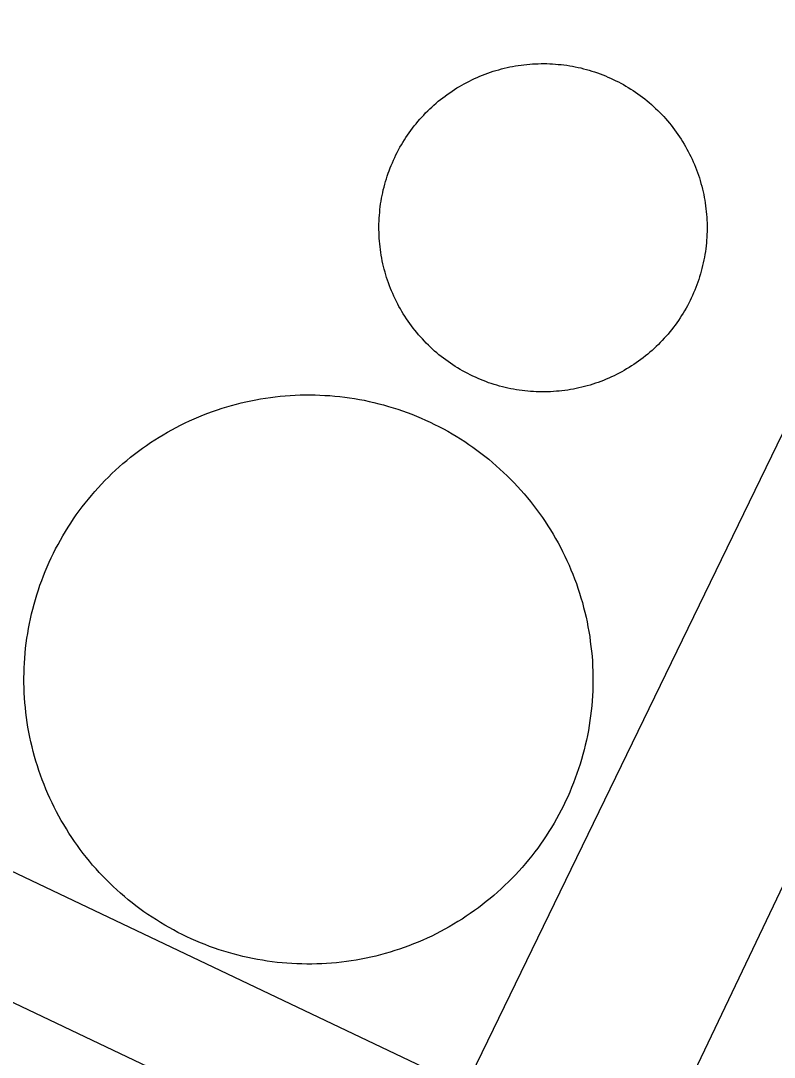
# Model space of a CAD drawing. Extents: x 3683613 to 3738215, y 469626 to 495384.
# Drawn here: x 3700492 to 3700572.3, y 477843.8 to 477954.2 of the extents above; entities that cross this region are included whole.
import ezdxf

# ---------------------------------------------------------------- set-up
doc = ezdxf.new("R2010")
doc.units = 0
doc.layers.add('V-DOMW-TANK', color=7, linetype='Continuous')
doc.layers.add('V-UTIL-LINE', color=7, linetype='Continuous')

msp = doc.modelspace()

# ---------------------------------------------------------------- linework, layer by layer
at = {"layer": 'V-DOMW-TANK'}
for points in [[(3700530.75, 477936.8), (3700530.84, 477937.09), (3700530.93, 477937.38), (3700531.02, 477937.68), (3700531.12, 477937.97), (3700531.22, 477938.25), (3700531.33, 477938.54), (3700531.44, 477938.82), (3700531.56, 477939.1), (3700531.69, 477939.38), (3700531.81, 477939.66), (3700531.95, 477939.93), (3700532.08, 477940.2), (3700532.23, 477940.48), (3700532.37, 477940.74), (3700532.53, 477941.01), (3700532.68, 477941.27), (3700532.84, 477941.53), (3700533.01, 477941.79), (3700533.18, 477942.04), (3700533.35, 477942.29), (3700533.53, 477942.54), (3700533.71, 477942.78), (3700533.9, 477943.02), (3700534.09, 477943.26), (3700534.29, 477943.49), (3700534.49, 477943.73), (3700534.69, 477943.95), (3700534.9, 477944.18), (3700535.11, 477944.4), (3700535.33, 477944.61), (3700535.54, 477944.83), (3700535.77, 477945.03), (3700535.99, 477945.24), (3700536.22, 477945.44), (3700536.46, 477945.64), (3700536.69, 477945.83), (3700536.93, 477946.02), (3700537.18, 477946.2), (3700537.42, 477946.38), (3700537.67, 477946.56), (3700537.93, 477946.73), (3700538.18, 477946.9), (3700538.44, 477947.06), (3700538.7, 477947.22), (3700538.96, 477947.37), (3700539.23, 477947.52), (3700539.5, 477947.66), (3700539.77, 477947.8), (3700540.04, 477947.94), (3700540.32, 477948.07), (3700540.6, 477948.19), (3700540.88, 477948.31), (3700541.16, 477948.42), (3700541.45, 477948.54), (3700541.73, 477948.64), (3700542.02, 477948.74), (3700542.31, 477948.84), (3700542.6, 477948.92), (3700542.9, 477949.01), (3700543.19, 477949.09)], [(3700543.19, 477949.09), (3700543.49, 477949.17), (3700543.78, 477949.23), (3700544.08, 477949.3), (3700544.38, 477949.36), (3700544.68, 477949.41), (3700544.98, 477949.46), (3700545.29, 477949.5), (3700545.59, 477949.54), (3700545.89, 477949.57), (3700546.2, 477949.6), (3700546.5, 477949.62), (3700546.81, 477949.64), (3700547.11, 477949.65), (3700547.42, 477949.66), (3700547.72, 477949.66), (3700548.03, 477949.66), (3700548.33, 477949.65), (3700548.64, 477949.63), (3700548.94, 477949.61), (3700549.24, 477949.58), (3700549.55, 477949.55), (3700549.85, 477949.52), (3700550.15, 477949.48), (3700550.46, 477949.43), (3700550.76, 477949.38), (3700551.06, 477949.32), (3700551.35, 477949.26), (3700551.65, 477949.19), (3700551.95, 477949.11), (3700552.24, 477949.04), (3700552.54, 477948.95), (3700552.83, 477948.87), (3700553.12, 477948.77), (3700553.41, 477948.67), (3700553.7, 477948.57), (3700553.98, 477948.46), (3700554.26, 477948.35), (3700554.54, 477948.23), (3700554.82, 477948.11), (3700555.1, 477947.98), (3700555.38, 477947.84), (3700555.65, 477947.71), (3700555.92, 477947.57), (3700556.19, 477947.42), (3700556.45, 477947.27), (3700556.71, 477947.11), (3700556.97, 477946.95), (3700557.23, 477946.78), (3700557.48, 477946.61), (3700557.73, 477946.44), (3700557.98, 477946.26), (3700558.22, 477946.08), (3700558.46, 477945.89), (3700558.7, 477945.7), (3700558.94, 477945.5), (3700559.17, 477945.3), (3700559.39, 477945.1), (3700559.62, 477944.89), (3700559.84, 477944.68), (3700560.05, 477944.46), (3700560.27, 477944.24), (3700560.48, 477944.02), (3700560.68, 477943.8), (3700560.88, 477943.57), (3700561.08, 477943.33), (3700561.27, 477943.1), (3700561.46, 477942.86), (3700561.64, 477942.61), (3700561.82, 477942.37), (3700562, 477942.12), (3700562.17, 477941.86), (3700562.34, 477941.61), (3700562.5, 477941.35), (3700562.66, 477941.09), (3700562.81, 477940.83), (3700562.96, 477940.56), (3700563.1, 477940.29), (3700563.24, 477940.02), (3700563.38, 477939.75), (3700563.51, 477939.47), (3700563.63, 477939.19), (3700563.75, 477938.91), (3700563.87, 477938.63), (3700563.98, 477938.34), (3700564.08, 477938.06), (3700564.18, 477937.77), (3700564.28, 477937.48), (3700564.37, 477937.19), (3700564.45, 477936.89), (3700564.53, 477936.6), (3700564.61, 477936.3), (3700564.68, 477936.01), (3700564.74, 477935.71), (3700564.8, 477935.41), (3700564.85, 477935.11), (3700564.9, 477934.81), (3700564.95, 477934.51), (3700564.98, 477934.2), (3700565.02, 477933.9), (3700565.04, 477933.59)], [(3700545.99, 477914.76), (3700545.69, 477914.79), (3700545.38, 477914.83), (3700545.08, 477914.87), (3700544.78, 477914.92), (3700544.48, 477914.97), (3700544.18, 477915.03), (3700543.88, 477915.09), (3700543.58, 477915.16), (3700543.29, 477915.23), (3700542.99, 477915.31), (3700542.7, 477915.4), (3700542.4, 477915.48), (3700542.11, 477915.58), (3700541.82, 477915.67), (3700541.54, 477915.78), (3700541.25, 477915.89), (3700540.97, 477916), (3700540.69, 477916.12), (3700540.41, 477916.24), (3700540.13, 477916.37), (3700539.86, 477916.5), (3700539.59, 477916.64), (3700539.32, 477916.78), (3700539.05, 477916.93), (3700538.78, 477917.08), (3700538.52, 477917.24), (3700538.26, 477917.4), (3700538, 477917.57), (3700537.75, 477917.74), (3700537.5, 477917.91), (3700537.25, 477918.09), (3700537.01, 477918.27), (3700536.77, 477918.46), (3700536.53, 477918.65), (3700536.3, 477918.85), (3700536.06, 477919.04), (3700535.84, 477919.25), (3700535.62, 477919.46), (3700535.4, 477919.67), (3700535.18, 477919.88), (3700534.97, 477920.1), (3700534.76, 477920.33), (3700534.55, 477920.55), (3700534.35, 477920.78), (3700534.16, 477921.01), (3700533.96, 477921.25), (3700533.77, 477921.49), (3700533.59, 477921.73), (3700533.41, 477921.98), (3700533.23, 477922.23), (3700533.06, 477922.48), (3700532.9, 477922.74), (3700532.73, 477922.99), (3700532.57, 477923.26), (3700532.42, 477923.52), (3700532.27, 477923.79), (3700532.13, 477924.05), (3700531.99, 477924.33), (3700531.85, 477924.6), (3700531.73, 477924.88), (3700531.6, 477925.16), (3700531.48, 477925.44), (3700531.37, 477925.72), (3700531.25, 477926), (3700531.15, 477926.29), (3700531.05, 477926.58), (3700530.95, 477926.87), (3700530.86, 477927.16), (3700530.78, 477927.45), (3700530.7, 477927.75), (3700530.62, 477928.04), (3700530.55, 477928.34), (3700530.49, 477928.64), (3700530.43, 477928.94), (3700530.38, 477929.24), (3700530.33, 477929.54), (3700530.29, 477929.84), (3700530.25, 477930.15), (3700530.22, 477930.45), (3700530.19, 477930.75), (3700530.17, 477931.06), (3700530.15, 477931.36), (3700530.14, 477931.67), (3700530.13, 477931.97), (3700530.13, 477932.28), (3700530.13, 477932.59), (3700530.15, 477932.89), (3700530.16, 477933.19), (3700530.18, 477933.5), (3700530.21, 477933.8), (3700530.24, 477934.1), (3700530.27, 477934.41), (3700530.31, 477934.71), (3700530.36, 477935.01), (3700530.42, 477935.31), (3700530.47, 477935.61), (3700530.53, 477935.91), (3700530.6, 477936.21), (3700530.68, 477936.51), (3700530.75, 477936.8)], [(3700565.04, 477933.59), (3700565.07, 477933.29), (3700565.08, 477932.98), (3700565.1, 477932.68), (3700565.1, 477932.38), (3700565.1, 477932.07), (3700565.1, 477931.77), (3700565.09, 477931.46), (3700565.07, 477931.15), (3700565.05, 477930.85), (3700565.03, 477930.55), (3700565, 477930.24), (3700564.96, 477929.94), (3700564.92, 477929.64), (3700564.87, 477929.34), (3700564.82, 477929.04), (3700564.76, 477928.74), (3700564.7, 477928.44), (3700564.63, 477928.14), (3700564.56, 477927.85), (3700564.48, 477927.55), (3700564.4, 477927.26), (3700564.31, 477926.96), (3700564.21, 477926.67), (3700564.12, 477926.38), (3700564.01, 477926.1), (3700563.9, 477925.81), (3700563.79, 477925.53), (3700563.67, 477925.25), (3700563.55, 477924.97), (3700563.42, 477924.69), (3700563.29, 477924.41), (3700563.15, 477924.14), (3700563.01, 477923.87), (3700562.86, 477923.6), (3700562.71, 477923.34), (3700562.55, 477923.08), (3700562.39, 477922.82), (3700562.23, 477922.56), (3700562.06, 477922.31), (3700561.88, 477922.06), (3700561.7, 477921.81), (3700561.52, 477921.57), (3700561.33, 477921.33), (3700561.14, 477921.09), (3700560.94, 477920.85), (3700560.75, 477920.62), (3700560.54, 477920.4), (3700560.33, 477920.17), (3700560.12, 477919.95), (3700559.91, 477919.74), (3700559.69, 477919.52), (3700559.47, 477919.31), (3700559.24, 477919.11), (3700559.01, 477918.91), (3700558.78, 477918.71), (3700558.54, 477918.52), (3700558.3, 477918.33), (3700558.06, 477918.15), (3700557.81, 477917.97), (3700557.56, 477917.79), (3700557.31, 477917.62), (3700557.05, 477917.45), (3700556.79, 477917.29), (3700556.53, 477917.13), (3700556.27, 477916.98), (3700556, 477916.83), (3700555.73, 477916.68), (3700555.46, 477916.55), (3700555.19, 477916.41), (3700554.91, 477916.28), (3700554.63, 477916.16), (3700554.35, 477916.04), (3700554.07, 477915.92), (3700553.79, 477915.81), (3700553.5, 477915.7), (3700553.21, 477915.61), (3700552.92, 477915.51), (3700552.63, 477915.42), (3700552.34, 477915.34), (3700552.04, 477915.26), (3700551.75, 477915.18), (3700551.45, 477915.11), (3700551.15, 477915.05), (3700550.85, 477914.99), (3700550.55, 477914.94), (3700550.25, 477914.89), (3700549.95, 477914.84), (3700549.64, 477914.8), (3700549.34, 477914.77), (3700549.04, 477914.75), (3700548.73, 477914.72), (3700548.43, 477914.71), (3700548.12, 477914.7), (3700547.82, 477914.69), (3700547.51, 477914.69), (3700547.21, 477914.69), (3700546.9, 477914.7), (3700546.6, 477914.72), (3700546.29, 477914.74), (3700545.99, 477914.76)], [(3700504.94, 477908.68), (3700505.37, 477908.99), (3700505.8, 477909.29), (3700506.25, 477909.58), (3700506.7, 477909.86), (3700507.15, 477910.13), (3700507.61, 477910.4), (3700508.07, 477910.66), (3700508.53, 477910.9), (3700509, 477911.15), (3700509.48, 477911.38), (3700509.96, 477911.61), (3700510.44, 477911.82), (3700510.93, 477912.03), (3700511.42, 477912.23), (3700511.91, 477912.42), (3700512.41, 477912.61), (3700512.91, 477912.78), (3700513.41, 477912.94), (3700513.92, 477913.1), (3700514.42, 477913.25), (3700514.94, 477913.39), (3700515.45, 477913.52), (3700515.96, 477913.64), (3700516.48, 477913.75), (3700517, 477913.85), (3700517.52, 477913.94), (3700518.04, 477914.03), (3700518.57, 477914.1), (3700519.09, 477914.17), (3700519.62, 477914.23), (3700520.14, 477914.27), (3700520.67, 477914.31), (3700521.2, 477914.34), (3700521.73, 477914.36), (3700522.26, 477914.37), (3700522.79, 477914.38), (3700523.32, 477914.37), (3700523.85, 477914.35), (3700524.38, 477914.32), (3700524.9, 477914.29), (3700525.43, 477914.25), (3700525.96, 477914.19), (3700526.48, 477914.13), (3700527, 477914.06), (3700527.53, 477913.98), (3700528.05, 477913.89), (3700528.57, 477913.79), (3700529.09, 477913.68), (3700529.6, 477913.56), (3700530.12, 477913.43), (3700530.63, 477913.3), (3700531.14, 477913.15), (3700531.64, 477913), (3700532.15, 477912.84), (3700532.65, 477912.67), (3700533.15, 477912.49), (3700533.64, 477912.3), (3700534.13, 477912.1), (3700534.62, 477911.9), (3700535.1, 477911.68)], [(3700535.1, 477911.68), (3700535.58, 477911.46), (3700536.06, 477911.23), (3700536.53, 477911), (3700537, 477910.75), (3700537.46, 477910.49), (3700537.93, 477910.23), (3700538.38, 477909.96), (3700538.83, 477909.68), (3700539.27, 477909.39), (3700539.71, 477909.1), (3700540.15, 477908.79), (3700540.58, 477908.48), (3700541, 477908.17), (3700541.42, 477907.84), (3700541.83, 477907.51), (3700542.24, 477907.17), (3700542.64, 477906.83), (3700543.03, 477906.47), (3700543.42, 477906.11), (3700543.8, 477905.75), (3700544.18, 477905.37), (3700544.55, 477904.99), (3700544.91, 477904.61), (3700545.26, 477904.22), (3700545.61, 477903.82), (3700545.95, 477903.41), (3700546.29, 477903.01), (3700546.62, 477902.59), (3700546.93, 477902.17), (3700547.25, 477901.74), (3700547.55, 477901.31), (3700547.85, 477900.87), (3700548.14, 477900.43), (3700548.42, 477899.98), (3700548.69, 477899.53), (3700548.96, 477899.07), (3700549.22, 477898.61), (3700549.47, 477898.14), (3700549.71, 477897.67), (3700549.94, 477897.19), (3700550.17, 477896.72), (3700550.39, 477896.23), (3700550.59, 477895.75), (3700550.79, 477895.26), (3700550.98, 477894.76), (3700551.17, 477894.27), (3700551.34, 477893.77), (3700551.5, 477893.26), (3700551.66, 477892.76), (3700551.81, 477892.25), (3700551.95, 477891.74), (3700552.08, 477891.23), (3700552.2, 477890.71), (3700552.31, 477890.19), (3700552.41, 477889.68), (3700552.5, 477889.15), (3700552.59, 477888.63), (3700552.66, 477888.11), (3700552.73, 477887.58), (3700552.79, 477887.06), (3700552.84, 477886.53), (3700552.88, 477886), (3700552.9, 477885.47), (3700552.93, 477884.95), (3700552.94, 477884.42), (3700552.94, 477883.89), (3700552.93, 477883.36), (3700552.91, 477882.83), (3700552.89, 477882.3), (3700552.85, 477881.77), (3700552.81, 477881.24), (3700552.75, 477880.72), (3700552.69, 477880.19), (3700552.62, 477879.67), (3700552.54, 477879.15), (3700552.45, 477878.62), (3700552.35, 477878.1), (3700552.24, 477877.59), (3700552.12, 477877.07), (3700552, 477876.56), (3700551.86, 477876.05), (3700551.72, 477875.54), (3700551.56, 477875.03), (3700551.4, 477874.53), (3700551.23, 477874.03), (3700551.05, 477873.53), (3700550.86, 477873.03), (3700550.67, 477872.54), (3700550.46, 477872.05), (3700550.25, 477871.57), (3700550.02, 477871.09), (3700549.79, 477870.61), (3700549.56, 477870.14), (3700549.31, 477869.67), (3700549.05, 477869.21), (3700548.79, 477868.75), (3700548.52, 477868.3), (3700548.24, 477867.85), (3700547.95, 477867.4), (3700547.66, 477866.96)], [(3700501.44, 477862.37), (3700501.06, 477862.74), (3700500.69, 477863.12), (3700500.33, 477863.5), (3700499.98, 477863.9), (3700499.62, 477864.29), (3700499.29, 477864.7), (3700498.95, 477865.11), (3700498.62, 477865.52), (3700498.3, 477865.95), (3700497.99, 477866.37), (3700497.69, 477866.81), (3700497.39, 477867.24), (3700497.1, 477867.69), (3700496.82, 477868.13), (3700496.54, 477868.59), (3700496.28, 477869.04), (3700496.02, 477869.51), (3700495.77, 477869.97), (3700495.53, 477870.44), (3700495.29, 477870.92), (3700495.07, 477871.4), (3700494.85, 477871.88), (3700494.65, 477872.37), (3700494.44, 477872.86), (3700494.25, 477873.35), (3700494.07, 477873.85), (3700493.9, 477874.35), (3700493.73, 477874.85), (3700493.58, 477875.35), (3700493.43, 477875.86), (3700493.29, 477876.37), (3700493.16, 477876.89), (3700493.04, 477877.4), (3700492.93, 477877.92), (3700492.83, 477878.44), (3700492.73, 477878.96), (3700492.65, 477879.48), (3700492.57, 477880.01), (3700492.51, 477880.53), (3700492.45, 477881.06), (3700492.4, 477881.58), (3700492.36, 477882.11), (3700492.33, 477882.64), (3700492.31, 477883.17), (3700492.3, 477883.7), (3700492.3, 477884.23), (3700492.31, 477884.76), (3700492.32, 477885.28), (3700492.35, 477885.81), (3700492.39, 477886.34), (3700492.43, 477886.87), (3700492.48, 477887.4), (3700492.55, 477887.92), (3700492.62, 477888.44), (3700492.7, 477888.97), (3700492.79, 477889.49), (3700492.89, 477890.01), (3700493, 477890.53), (3700493.12, 477891.04), (3700493.24, 477891.56), (3700493.38, 477892.07), (3700493.52, 477892.58), (3700493.67, 477893.08), (3700493.84, 477893.59), (3700494.01, 477894.09), (3700494.19, 477894.59), (3700494.37, 477895.08), (3700494.57, 477895.57), (3700494.78, 477896.06), (3700494.99, 477896.54), (3700495.21, 477897.02), (3700495.44, 477897.5), (3700495.68, 477897.97), (3700495.93, 477898.44), (3700496.19, 477898.9), (3700496.45, 477899.36), (3700496.72, 477899.82), (3700497, 477900.27), (3700497.29, 477900.71), (3700497.58, 477901.15), (3700497.88, 477901.59), (3700498.19, 477902.01), (3700498.51, 477902.44), (3700498.83, 477902.85), (3700499.17, 477903.27), (3700499.5, 477903.67), (3700499.85, 477904.08), (3700500.2, 477904.47), (3700500.56, 477904.86), (3700500.93, 477905.24), (3700501.3, 477905.61), (3700501.68, 477905.98), (3700502.07, 477906.35), (3700502.46, 477906.7), (3700502.85, 477907.05), (3700503.26, 477907.39), (3700503.67, 477907.73), (3700504.09, 477908.05), (3700504.51, 477908.37), (3700504.94, 477908.68)], [(3700547.66, 477866.96), (3700547.36, 477866.53), (3700547.05, 477866.1), (3700546.73, 477865.68), (3700546.41, 477865.26), (3700546.07, 477864.85), (3700545.74, 477864.44), (3700545.39, 477864.04), (3700545.04, 477863.64), (3700544.68, 477863.26), (3700544.31, 477862.87), (3700543.94, 477862.5), (3700543.56, 477862.13), (3700543.17, 477861.77), (3700542.78, 477861.41), (3700542.38, 477861.06), (3700541.98, 477860.72), (3700541.57, 477860.39), (3700541.15, 477860.06), (3700540.73, 477859.74), (3700540.3, 477859.43), (3700539.87, 477859.12), (3700539.43, 477858.83), (3700538.99, 477858.54), (3700538.54, 477858.26), (3700538.09, 477857.98), (3700537.63, 477857.72), (3700537.17, 477857.46), (3700536.7, 477857.21), (3700536.23, 477856.97), (3700535.76, 477856.73), (3700535.28, 477856.51), (3700534.8, 477856.29), (3700534.31, 477856.08), (3700533.82, 477855.88), (3700533.33, 477855.69), (3700532.83, 477855.51), (3700532.33, 477855.34), (3700531.83, 477855.17), (3700531.32, 477855.01), (3700530.81, 477854.87), (3700530.3, 477854.73), (3700529.79, 477854.6), (3700529.27, 477854.48), (3700528.76, 477854.37), (3700528.24, 477854.26), (3700527.72, 477854.17), (3700527.19, 477854.09), (3700526.67, 477854.01), (3700526.15, 477853.95), (3700525.62, 477853.89), (3700525.09, 477853.84), (3700524.56, 477853.8), (3700524.04, 477853.77), (3700523.51, 477853.75), (3700522.98, 477853.74), (3700522.45, 477853.74), (3700521.92, 477853.75), (3700521.39, 477853.76), (3700520.86, 477853.79), (3700520.33, 477853.82), (3700519.81, 477853.87), (3700519.28, 477853.92), (3700518.76, 477853.99), (3700518.23, 477854.06), (3700517.71, 477854.14), (3700517.19, 477854.23), (3700516.67, 477854.33), (3700516.15, 477854.44), (3700515.63, 477854.55), (3700515.12, 477854.68), (3700514.61, 477854.82), (3700514.1, 477854.96), (3700513.59, 477855.11), (3700513.09, 477855.27), (3700512.59, 477855.45), (3700512.09, 477855.62), (3700511.6, 477855.81), (3700511.1, 477856.01), (3700510.62, 477856.22), (3700510.13, 477856.43), (3700509.65, 477856.65), (3700509.17, 477856.88), (3700508.7, 477857.12), (3700508.23, 477857.37), (3700507.77, 477857.62), (3700507.31, 477857.89), (3700506.86, 477858.16), (3700506.41, 477858.44), (3700505.96, 477858.72), (3700505.52, 477859.02), (3700505.09, 477859.32), (3700504.66, 477859.63), (3700504.24, 477859.95), (3700503.82, 477860.27), (3700503.41, 477860.6), (3700503, 477860.94), (3700502.6, 477861.29), (3700502.21, 477861.64), (3700501.82, 477862), (3700501.44, 477862.37)]]:
    msp.add_lwpolyline(points, dxfattribs=at)
at = {"layer": 'V-UTIL-LINE'}
for points in [[(3700453.33, 477959.49), (3700444.83, 477939.98), (3700390.07, 477822.57), (3700402.16, 477817.54), (3700430.33, 477878.57), (3700534.83, 477828.83), (3700494.42, 477742.22), (3700437.54, 477619.32), (3700293.5, 477683.3), (3700267.96, 477629.95), (3700284.17, 477623.33), (3700300.94, 477657.44), (3700429.29, 477601.72), (3700390.21, 477518.41), (3700409.17, 477509.91), (3700512.28, 477735.07), (3700554.58, 477823.08), (3700696.64, 478120.9), (3700625.67, 478156.32), (3700648.76, 478208.55), (3700650.86, 478215.13), (3700730.53, 478392.99), (3700751.52, 478437.62)], [(3700613.72, 478192.5), (3700591.38, 478145.21), (3700664.81, 478109.54), (3700575.52, 477915.16), (3700539.32, 477840.63), (3700436.47, 477889.57), (3700466.79, 477953.65), (3700489.62, 478005.87), (3700478.62, 478010.92), (3700458.34, 477972.94), (3700327.98, 478036.01), (3700340.98, 478065.97), (3700343.07, 478073.92), (3700370.74, 478131.4), (3700415.35, 478230.91)]]:
    msp.add_lwpolyline(points, dxfattribs=at)

doc.saveas('drawing.dxf')
